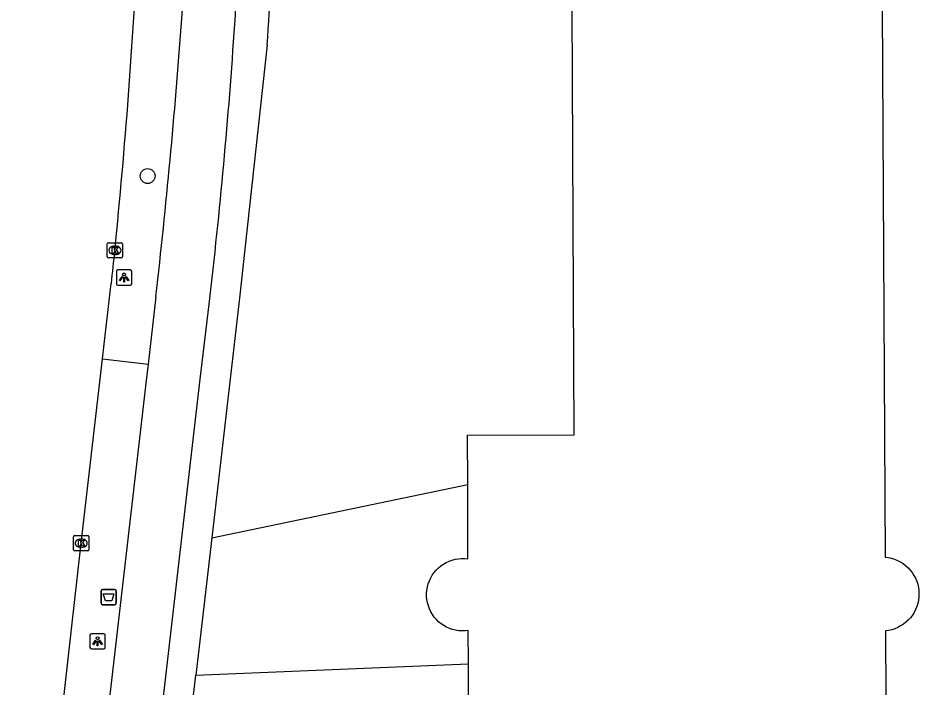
# Model space of a CAD drawing. Extents: x 161243 to 161752, y 384138 to 384885.
# Drawn here: x 161305.8 to 161365, y 384705.3 to 384749.3 of the extents above; entities that cross this region are included whole.
import ezdxf

# ---------------------------------------------------------------- set-up
doc = ezdxf.new("R2010")
doc.units = 0
for name, color, linetype in [('IMGEO_Afvalbak', 7, 'Continuous'), ('IMGEO_Berm_open', 7, 'Continuous'), ('IMGEO_Boom', 7, 'Continuous'), ('IMGEO_Fietspad_gesloten', 7, 'Continuous'), ('IMGEO_Kolk', 7, 'Continuous'), ('IMGEO_Lichtpunt', 7, 'Continuous'), ('IMGEO_OVBaan_gesloten', 7, 'Continuous'), ('IMGEO_Pand', 7, 'Continuous'), ('IMGEO_Rijbaan_lokaal_open', 7, 'Continuous'), ('IMGEO_Voetpad_open', 7, 'Continuous')]:
    doc.layers.add(name, color=color, linetype=linetype)

msp = doc.modelspace()

# ---------------------------------------------------------------- linework, layer by layer
at = {"layer": 'IMGEO_Afvalbak'}
for p, q in [((161311.256, 384710.876), (161311.256, 384711.676)), ((161311.256, 384711.676), (161311.256, 384710.876)), ((161311.356, 384711.776), (161312.146, 384711.776)), ((161312.146, 384711.776), (161311.356, 384711.776)), ((161312.246, 384711.676), (161312.246, 384710.876)), ((161312.246, 384710.876), (161312.246, 384711.676)), ((161312.146, 384710.776), (161311.356, 384710.776)), ((161311.356, 384710.776), (161312.146, 384710.776))]:
    msp.add_line(p, q, dxfattribs=at)
msp.add_lwpolyline([(161311.399, 384711.49), (161312.103, 384711.49), (161311.954, 384711.02), (161311.548, 384711.02), (161311.399, 384711.49)], dxfattribs=at)
for centre, start, end in [((161311.356, 384711.676), 90, 180), ((161311.356, 384711.676), 90, 180), ((161312.146, 384711.676), 0, 90), ((161312.146, 384711.676), 360, 90), ((161311.356, 384710.876), 180, 270), ((161311.356, 384710.876), 180, 270), ((161312.146, 384710.876), 270, 0), ((161312.146, 384710.876), 270, 0)]:
    msp.add_arc(centre, 0.1, start, end, dxfattribs=at)
at = {"layer": 'IMGEO_Berm_open'}
msp.add_lwpolyline([(161311.358, 384726.921), (161314.35, 384726.577)], dxfattribs=at)
at = {"layer": 'IMGEO_Boom'}
msp.add_circle((161314.316, 384738.931), 0.489, dxfattribs=at)
at = {"layer": 'IMGEO_Fietspad_gesloten'}
for points in [[(161314.858, 384731.008), (161314.35, 384726.577)], [(161312.253, 384677.797), (161317.765, 384725.588), (161318.357, 384730.521)], [(161314.35, 384726.577), (161314.226, 384725.498), (161309.249, 384682.497), (161308.908, 384679.406)]]:
    msp.add_lwpolyline(points, dxfattribs=at)
for centre, radius, start, end in [((160906.459, 384777.924), 411.1, 355.96629, 358.55704), ((160927.843, 384775.897), 393.125, 356.06357, 358.79841), ((160880.001, 384780.749), 437.692, 353.47455, 355.84101), ((160955.726, 384773.002), 365.111, 353.31839, 356.21634)]:
    msp.add_arc(centre, radius, start, end, dxfattribs=at)
at = {"layer": 'IMGEO_Kolk'}
for p, q in [((161311.665, 384733.628), (161311.665, 384734.48)), ((161311.74, 384734.554), (161312.592, 384734.554)), ((161312.153, 384734.334), (161312.178, 384734.334)), ((161312.666, 384734.48), (161312.666, 384733.628)), ((161312.176, 384733.774), (161312.151, 384733.774)), ((161312.592, 384733.554), (161311.74, 384733.554)), ((161309.451, 384714.389), (161309.451, 384715.241)), ((161309.526, 384715.315), (161310.378, 384715.315)), ((161309.939, 384715.095), (161309.964, 384715.095)), ((161310.452, 384715.241), (161310.452, 384714.389)), ((161310.378, 384714.315), (161309.526, 384714.315)), ((161309.962, 384714.535), (161309.937, 384714.535))]:
    msp.add_line(p, q, dxfattribs=at)
for points in [[(161311.665, 384733.628), (161311.665, 384734.48)], [(161311.74, 384734.554), (161312.592, 384734.554)], [(161312.666, 384734.48), (161312.666, 384733.628)], [(161311.986, 384734.254), (161312.109, 384734.254), (161312.109, 384734.103), (161312.239, 384734.254), (161312.403, 384734.254), (161312.257, 384734.103), (161312.41, 384733.854), (161312.258, 384733.854), (161312.173, 384734.018), (161312.109, 384733.951), (161312.109, 384733.854), (161311.986, 384733.854), (161311.986, 384734.254)], [(161312.592, 384733.554), (161311.74, 384733.554)], [(161309.451, 384714.389), (161309.451, 384715.241)], [(161309.526, 384715.315), (161310.378, 384715.315)], [(161309.772, 384715.015), (161309.895, 384715.015), (161309.895, 384714.864), (161310.025, 384715.015), (161310.189, 384715.015), (161310.043, 384714.864), (161310.196, 384714.615), (161310.044, 384714.615), (161309.959, 384714.779), (161309.895, 384714.712), (161309.895, 384714.615), (161309.772, 384714.615), (161309.772, 384715.015)], [(161310.452, 384715.241), (161310.452, 384714.389)], [(161310.378, 384714.315), (161309.526, 384714.315)]]:
    msp.add_lwpolyline(points, dxfattribs=at)
for centre, start, end in [((161311.742, 384734.478), 91.55205, 178.44795), ((161311.742, 384734.478), 91.55205, 178.44795), ((161312.59, 384734.478), 1.55205, 88.44795), ((161312.59, 384734.478), 1.55205, 88.44795), ((161311.742, 384733.63), 181.55205, 268.44795), ((161311.742, 384733.63), 181.55205, 268.44795), ((161312.59, 384733.63), 271.55205, 358.44795), ((161312.59, 384733.63), 271.55205, 358.44795), ((161309.528, 384715.239), 91.55205, 178.44795), ((161309.528, 384715.239), 91.55205, 178.44795), ((161310.376, 384715.239), 1.55205, 88.44795), ((161310.376, 384715.239), 1.55205, 88.44795), ((161309.528, 384714.391), 181.55205, 268.44795), ((161309.528, 384714.391), 181.55205, 268.44795), ((161310.376, 384714.391), 271.55205, 358.44795), ((161310.376, 384714.391), 271.55205, 358.44795)]:
    msp.add_arc(centre, 0.0765, start, end, dxfattribs=at)
for centre, major_axis, ratio, start_param, end_param in [((161312.152, 384734.054), (-0.387, 0.002), 0.722429, 4.712389, 7.853982), ((161312.177, 384734.054), (-0.39, 0.002), 0.717154, 1.570796, 4.712389), ((161309.938, 384714.815), (-0.387, 0.002), 0.722429, 4.712389, 7.853982), ((161309.963, 384714.815), (-0.39, 0.002), 0.717154, 1.570796, 4.712389)]:
    msp.add_ellipse(centre, major_axis=major_axis, ratio=ratio, start_param=start_param, end_param=end_param, dxfattribs=at)
at = {"layer": 'IMGEO_Lichtpunt'}
for p, q in [((161312.271, 384732.669), (161312.271, 384731.862)), ((161312.271, 384732.669), (161312.271, 384731.862)), ((161313.173, 384732.764), (161312.365, 384732.764)), ((161313.173, 384732.764), (161312.365, 384732.764)), ((161313.267, 384731.862), (161313.267, 384732.669)), ((161313.267, 384731.862), (161313.267, 384732.669)), ((161312.365, 384731.768), (161313.173, 384731.768)), ((161312.365, 384731.768), (161313.173, 384731.768)), ((161311.428, 384708.869), (161310.62, 384708.869)), ((161311.428, 384708.869), (161310.62, 384708.869)), ((161310.526, 384708.774), (161310.526, 384707.967)), ((161310.526, 384708.774), (161310.526, 384707.967)), ((161311.522, 384707.967), (161311.522, 384708.774)), ((161311.522, 384707.967), (161311.522, 384708.774)), ((161310.62, 384707.873), (161311.428, 384707.873)), ((161310.62, 384707.873), (161311.428, 384707.873))]:
    msp.add_line(p, q, dxfattribs=at)
for points in [[(161312.645, 384732.333), (161312.684, 384732.305), (161312.496, 384732.043), (161312.458, 384732.07), (161312.645, 384732.333)], [(161312.747, 384732.285), (161312.794, 384732.285), (161312.794, 384731.963), (161312.747, 384731.963), (161312.747, 384732.285)], [(161312.857, 384732.305), (161312.895, 384732.332), (161313.082, 384732.07), (161313.043, 384732.042), (161312.857, 384732.305)], [(161310.9, 384708.438), (161310.939, 384708.41), (161310.751, 384708.148), (161310.713, 384708.175), (161310.9, 384708.438)], [(161311.002, 384708.39), (161311.049, 384708.39), (161311.049, 384708.068), (161311.002, 384708.068), (161311.002, 384708.39)], [(161311.112, 384708.41), (161311.15, 384708.437), (161311.337, 384708.175), (161311.298, 384708.147), (161311.112, 384708.41)]]:
    msp.add_lwpolyline(points, dxfattribs=at)
for centre in [(161312.77, 384732.467), (161311.025, 384708.572)]:
    msp.add_circle(centre, 0.0994, dxfattribs=at)
for centre, start, end in [((161312.365, 384732.669), 90, 180), ((161312.365, 384732.669), 90, 180), ((161313.173, 384732.669), 0, 90), ((161313.173, 384732.669), 0, 90), ((161312.365, 384731.862), 180, 270), ((161312.365, 384731.862), 180, 270), ((161313.173, 384731.862), 270, 0), ((161313.173, 384731.862), 270, 360), ((161310.62, 384708.774), 90, 180), ((161310.62, 384708.774), 90, 180), ((161311.428, 384708.774), 0, 90), ((161311.428, 384708.774), 0, 90), ((161310.62, 384707.967), 180, 270), ((161310.62, 384707.967), 180, 270), ((161311.428, 384707.967), 270, 0), ((161311.428, 384707.967), 270, 360)]:
    msp.add_arc(centre, 0.0946, start, end, dxfattribs=at)
at = {"layer": 'IMGEO_OVBaan_gesloten'}
for points in [[(161311.358, 384726.921), (161311.469, 384727.88), (161311.928, 384731.869)], [(161305.799, 384678.904), (161305.949, 384680.065), (161306.898, 384688.278), (161308.449, 384701.567), (161309.952, 384714.815), (161311.358, 384726.921)]]:
    msp.add_lwpolyline(points, dxfattribs=at)
for centre, radius, start, end in [((160902.054, 384775.088), 412.159, 354.28626, 357.13068), ((161341.958, 384729.703), 30.108, 171.69181, 175.87538)]:
    msp.add_arc(centre, radius, start, end, dxfattribs=at)
at = {"layer": 'IMGEO_Pand'}
for points in [[(161335.347, 384718.675), (161335.335, 384721.918), (161342.337, 384721.943), (161342.215, 384750), (161342.118, 384772.13), (161342.105, 384775.123)], [(161362.588, 384750), (161362.766, 384713.898), (161362.976, 384713.871), (161363.183, 384713.826), (161363.386, 384713.764), (161363.582, 384713.684), (161363.771, 384713.587), (161363.95, 384713.474), (161364.119, 384713.346), (161364.276, 384713.203), (161364.422, 384713.047), (161364.551, 384712.88), (161364.665, 384712.702), (161364.764, 384712.514), (161364.846, 384712.318), (161364.911, 384712.116), (161364.958, 384711.91), (161364.987, 384711.699), (161364.997, 384711.488), (161364.989, 384711.274), (161364.962, 384711.065), (161364.917, 384710.858), (161364.855, 384710.655), (161364.774, 384710.459), (161364.677, 384710.27), (161364.564, 384710.091), (161364.436, 384709.922), (161364.293, 384709.765), (161364.138, 384709.621), (161363.97, 384709.491), (161363.792, 384709.377), (161363.604, 384709.278), (161363.408, 384709.196), (161363.206, 384709.131), (161363, 384709.084), (161362.789, 384709.056), (161362.941, 384678.236)], [(161335.39, 384706.897), (161335.382, 384709.078), (161335.173, 384709.055), (161334.965, 384709.051), (161334.755, 384709.066), (161334.548, 384709.099), (161334.345, 384709.15), (161334.147, 384709.218), (161333.955, 384709.304), (161333.772, 384709.407), (161333.599, 384709.525), (161333.437, 384709.657), (161333.287, 384709.804), (161333.151, 384709.963), (161333.029, 384710.134), (161332.923, 384710.314), (161332.833, 384710.504), (161332.76, 384710.7), (161332.704, 384710.902), (161332.667, 384711.108), (161332.647, 384711.317), (161332.647, 384711.527), (161332.664, 384711.735), (161332.7, 384711.942), (161332.754, 384712.144), (161332.826, 384712.341), (161332.915, 384712.531), (161333.02, 384712.713), (161333.14, 384712.884), (161333.276, 384713.044), (161333.424, 384713.192), (161333.586, 384713.326), (161333.758, 384713.445), (161333.94, 384713.549), (161334.131, 384713.636), (161334.328, 384713.706), (161334.531, 384713.759), (161334.738, 384713.793), (161334.947, 384713.809), (161335.156, 384713.807), (161335.365, 384713.786), (161335.347, 384718.675)], [(161335.415, 384699.945), (161335.39, 384706.897)]]:
    msp.add_lwpolyline(points, dxfattribs=at)
at = {"layer": 'IMGEO_Rijbaan_lokaal_open'}
for points in [[(161318.527, 384715.173), (161335.347, 384718.675)], [(161318.527, 384715.173), (161317.475, 384706.144)], [(161317.475, 384706.144), (161335.39, 384706.897)]]:
    msp.add_lwpolyline(points, dxfattribs=at)
at = {"layer": 'IMGEO_Voetpad_open'}
for points in [[(161322.169, 384747.552), (161320.568, 384732.922), (161320.384, 384731.118), (161318.527, 384715.173)], [(161314.018, 384676.467), (161317.475, 384706.144)]]:
    msp.add_lwpolyline(points, dxfattribs=at)
msp.add_arc((160885.639, 384778.178), 437.603, 355.98681, 358.13415, dxfattribs=at)

doc.saveas('drawing.dxf')
